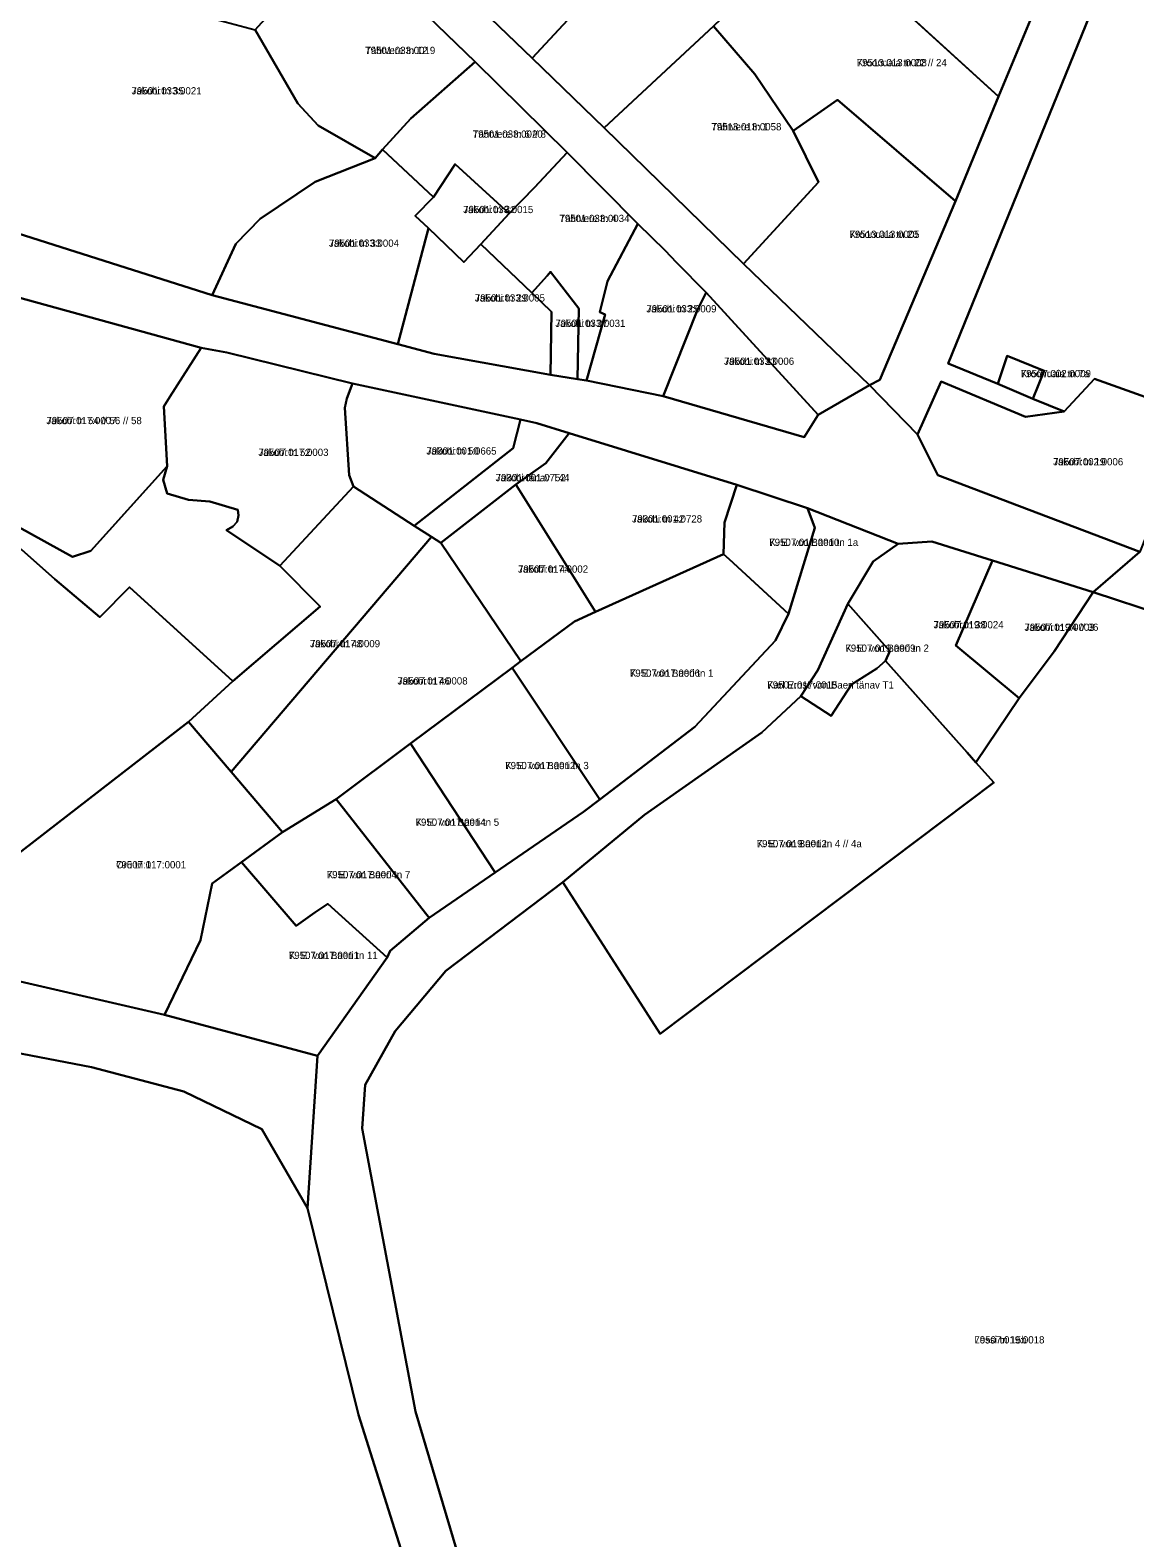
# Model space of a CAD drawing. Extents: x 643847 to 663718, y 6468443 to 6482775.
# Drawn here: x 658575.6 to 658804.2, y 6474325.6 to 6474637.7 of the extents above; entities that cross this region are included whole.
import ezdxf

# ---------------------------------------------------------------- set-up
doc = ezdxf.new("R2010")
doc.units = 0
for name, color, linetype in [('L_AADRESS', 7, 'Continuous'), ('PIIR', 7, 'Continuous'), ('TUNNUS', 7, 'Continuous')]:
    doc.layers.add(name, color=color, linetype=linetype)

msp = doc.modelspace()

# ---------------------------------------------------------------- linework, layer by layer
at = {"layer": 'PIIR'}
for points in [[(658807.29, 6474671.51), (658801.65, 6474657.5), (658765.64, 6474568.68), (658775.89, 6474564.52), (658783.14, 6474561.41), (658789.63, 6474558.77), (658781.62, 6474557.69), (658764.13, 6474564.98), (658759.27, 6474554.01), (658749.33, 6474564.24), (658751.46, 6474565.3), (658767.1, 6474602.27), (658776.03, 6474623.98), (658783.93, 6474643.02), (658787.81, 6474652.26), (658801.97, 6474685.87), (658815.17, 6474715.34)], [(658662.43, 6474648.41), (658679.53, 6474631.89), (658694.44, 6474617.48), (658723.28, 6474589.3), (658749.33, 6474564.24), (658738.73, 6474558.09), (658715.54, 6474583.37), (658709.36, 6474589.63), (658707.02, 6474592.08), (658701.41, 6474597.62), (658686.74, 6474612.39), (658667.72, 6474631.12), (658640.21, 6474657.75)], [(658546.19, 6474604.19), (658613.33, 6474582.86), (658651.7, 6474572.7), (658659.23, 6474570.68), (658683.32, 6474566.35), (658688.91, 6474565.47), (658690.77, 6474565.17), (658706.63, 6474561.94), (658735.78, 6474553.46), (658738.73, 6474558.09), (658749.33, 6474564.24), (658759.27, 6474554.01), (658763.47, 6474545.57), (658805.24, 6474529.69), (658795.64, 6474521.35), (658774.77, 6474527.91), (658762.22, 6474531.87), (658755.23, 6474531.36), (658736.5, 6474538.72), (658721.87, 6474543.59), (658687.17, 6474554.29), (658680.49, 6474556.35), (658677.08, 6474557.09), (658642.37, 6474564.58), (658616.37, 6474570.97), (658611.05, 6474571.92), (658568.7, 6474583.61)], [(658564.76, 6474539.49), (658584.37, 6474528.67), (658588.22, 6474529.94), (658604.02, 6474547.44), (658603.19, 6474544.64), (658604.02, 6474541.79), (658608.38, 6474540.46), (658612.82, 6474540.15), (658618.6, 6474538.42), (658618.73, 6474537.21), (658618.48, 6474535.94), (658617.59, 6474534.96), (658616.27, 6474534.18), (658627.34, 6474526.78), (658635.63, 6474518.39), (658617.55, 6474502.91), (658596.17, 6474522.42), (658590.09, 6474516.17), (658580.76, 6474524.07), (658573.85, 6474530.17)], [(658658.57, 6474303.65), (658643.57, 6474351.02), (658633.06, 6474393.86), (658635.1, 6474425.35), (658649.54, 6474445.72), (658650.14, 6474447.09), (658658.18, 6474453.97), (658671.84, 6474463.32), (658690.14, 6474475.87), (658693.55, 6474478.45), (658713.19, 6474493.45), (658729.9, 6474511.34), (658732.54, 6474516.86), (658738.04, 6474534.66), (658736.5, 6474538.72), (658755.23, 6474531.36), (658750.09, 6474527.73), (658744.84, 6474518.91), (658738.66, 6474505.2), (658735.15, 6474499.82), (658727.08, 6474492.3), (658702.79, 6474475.26), (658685.9, 6474461.32), (658661.69, 6474442.94), (658651.17, 6474430.51), (658644.95, 6474419.4), (658644.32, 6474410.3), (658655.37, 6474351.72), (658664.6, 6474320.63)], [(658809.91, 6474516.68), (658795.64, 6474521.35), (658805.24, 6474529.69)], [(658664.6, 6474320.63), (658655.37, 6474351.72), (658644.32, 6474410.3), (658644.95, 6474419.4), (658651.17, 6474430.51), (658661.69, 6474442.94), (658685.9, 6474461.32), (658706.03, 6474429.95), (658775.09, 6474481.93), (658771.35, 6474486.12), (658780.31, 6474499.39), (658787.53, 6474509.08), (658795.64, 6474521.35), (658809.91, 6474516.68)], [(658533.48, 6474291.27), (658533.24, 6474351.17), (658533.54, 6474354.64), (658534.59, 6474356.75), (658533.81, 6474359.1), (658531.74, 6474360.17), (658525.77, 6474383.47), (658537.66, 6474409.41), (658548.51, 6474426.67), (658554.51, 6474429.52), (658588.33, 6474423.05), (658607.42, 6474417.96), (658623.57, 6474410.16), (658633.06, 6474393.86), (658643.57, 6474351.02), (658658.57, 6474303.65)]]:
    msp.add_lwpolyline(points, dxfattribs=at)
for points in [[(658689.1, 6474649.03), (658692.35, 6474645.75), (658679.53, 6474631.89), (658662.43, 6474648.41), (658679.68, 6474666.22), (658702.99, 6474690.35), (658716.65, 6474677.62)], [(658679.53, 6474631.89), (658692.35, 6474645.75), (658689.1, 6474649.03), (658716.65, 6474677.62), (658731.7, 6474663.59), (658737.52, 6474658.18), (658717.06, 6474638.53), (658694.44, 6474617.48)], [(658572.25, 6474639.27), (658589.69, 6474666.29), (658599.69, 6474658.14), (658601.94, 6474656.32), (658604.54, 6474650.5), (658613.96, 6474640), (658622.23, 6474637.8), (658631.06, 6474622.51), (658635.24, 6474617.97), (658647.06, 6474611.19), (658634.63, 6474606.3), (658623.21, 6474598.63), (658618.19, 6474593.45), (658613.33, 6474582.86), (658546.19, 6474604.19)], [(658667.72, 6474631.12), (658654.43, 6474619.4), (658648.56, 6474613.02), (658647.06, 6474611.19), (658635.24, 6474617.97), (658631.06, 6474622.51), (658622.23, 6474637.8), (658629.33, 6474645.67), (658640.21, 6474657.75)], [(658767.1, 6474602.27), (658742.71, 6474623.3), (658733.51, 6474616.87), (658725.63, 6474628.61), (658717.06, 6474638.53), (658737.52, 6474658.18), (658751.07, 6474646.71), (658776.03, 6474623.98)], [(658783.93, 6474643.02), (658776.03, 6474623.98), (658756.02, 6474642.2), (658769.26, 6474656.74)], [(658801.65, 6474657.5), (658850.1, 6474635.79), (658865.05, 6474627.63), (658916, 6474592.35), (658911.27, 6474587.01), (658867.55, 6474611.87), (658849.78, 6474571.16), (658849.21, 6474571), (658848.37, 6474569.3), (658829.72, 6474578.54), (658822.99, 6474575.12), (658815.95, 6474558.35), (658795.88, 6474565.53), (658789.63, 6474558.77), (658783.14, 6474561.41), (658785.5, 6474567.19), (658777.85, 6474570.3), (658775.89, 6474564.52), (658765.64, 6474568.68)], [(658694.44, 6474617.48), (658717.06, 6474638.53), (658725.63, 6474628.61), (658733.51, 6474616.87), (658738.76, 6474606.26), (658723.28, 6474589.3)], [(658680.02, 6474605.12), (658674.75, 6474599.75), (658665.16, 6474608.53), (658663.57, 6474609.99), (658659.11, 6474603.16), (658648.56, 6474613.02), (658654.43, 6474619.4), (658667.72, 6474631.12), (658686.74, 6474612.39)], [(658751.46, 6474565.3), (658749.33, 6474564.24), (658723.28, 6474589.3), (658738.76, 6474606.26), (658733.51, 6474616.87), (658742.71, 6474623.3), (658767.1, 6474602.27)], [(658613.33, 6474582.86), (658618.19, 6474593.45), (658623.21, 6474598.63), (658634.63, 6474606.3), (658647.06, 6474611.19), (658648.56, 6474613.02), (658659.11, 6474603.16), (658655.32, 6474599.3), (658658.04, 6474596.69), (658651.7, 6474572.7)], [(658658.04, 6474596.69), (658655.32, 6474599.3), (658659.11, 6474603.16), (658663.57, 6474609.99), (658674.75, 6474599.75), (658668.91, 6474593.38), (658665.36, 6474589.67)], [(658686.74, 6474612.39), (658701.41, 6474597.62), (658695.12, 6474585.73), (658693.51, 6474579.31), (658694.61, 6474578.85), (658690.77, 6474565.17), (658688.91, 6474565.47), (658689.21, 6474580.11), (658683.32, 6474587.64), (658682.65, 6474586.83), (658679.44, 6474583.31), (658668.91, 6474593.38), (658674.75, 6474599.75), (658680.02, 6474605.12)], [(658707.02, 6474592.08), (658709.36, 6474589.63), (658715.54, 6474583.37), (658713.72, 6474579.8), (658706.63, 6474561.94), (658690.77, 6474565.17), (658694.61, 6474578.85), (658693.51, 6474579.31), (658695.12, 6474585.73), (658701.41, 6474597.62)], [(658659.23, 6474570.68), (658651.7, 6474572.7), (658658.04, 6474596.69), (658665.36, 6474589.67), (658668.91, 6474593.38), (658679.44, 6474583.31), (658683.51, 6474579.42), (658683.32, 6474566.35)], [(658679.44, 6474583.31), (658682.65, 6474586.83), (658683.32, 6474587.64), (658689.21, 6474580.11), (658688.91, 6474565.47), (658683.32, 6474566.35), (658683.51, 6474579.42)], [(658568.7, 6474583.61), (658611.05, 6474571.92), (658604.52, 6474561.82), (658603.3, 6474559.78), (658604.02, 6474547.44), (658588.22, 6474529.94), (658584.37, 6474528.67), (658564.76, 6474539.49), (658552.96, 6474558.64), (658542.63, 6474574.37)], [(658706.63, 6474561.94), (658713.72, 6474579.8), (658715.54, 6474583.37), (658738.73, 6474558.09), (658735.78, 6474553.46)], [(658518.52, 6474485.77), (658487.08, 6474510.77), (658540.21, 6474571.08), (658559.61, 6474538.35), (658573.85, 6474530.17), (658580.76, 6474524.07), (658590.09, 6474516.17), (658596.17, 6474522.42), (658617.55, 6474502.91), (658608.39, 6474494.53), (658560.33, 6474457.3), (658553, 6474467.03), (658541.48, 6474456.08)], [(658641.15, 6474561.48), (658640.78, 6474559.55), (658641.68, 6474545.6), (658642.58, 6474543.22), (658627.34, 6474526.78), (658616.27, 6474534.18), (658617.59, 6474534.96), (658618.48, 6474535.94), (658618.73, 6474537.21), (658618.6, 6474538.42), (658612.82, 6474540.15), (658608.38, 6474540.46), (658604.02, 6474541.79), (658603.19, 6474544.64), (658604.02, 6474547.44), (658603.3, 6474559.78), (658604.52, 6474561.82), (658611.05, 6474571.92), (658616.37, 6474570.97), (658642.37, 6474564.58)], [(658775.89, 6474564.52), (658777.85, 6474570.3), (658785.5, 6474567.19), (658783.14, 6474561.41)], [(658677.08, 6474557.09), (658675.62, 6474551.2), (658655.14, 6474535.1), (658642.58, 6474543.22), (658641.68, 6474545.6), (658640.78, 6474559.55), (658641.15, 6474561.48), (658642.37, 6474564.58)], [(658805.24, 6474529.69), (658763.47, 6474545.57), (658759.27, 6474554.01), (658764.13, 6474564.98), (658781.62, 6474557.69), (658789.63, 6474558.77), (658795.88, 6474565.53), (658815.95, 6474558.35), (658811.18, 6474544.67)], [(658677.08, 6474557.09), (658680.49, 6474556.35), (658687.17, 6474554.29), (658682.35, 6474548.06), (658676.12, 6474543.68), (658660.6, 6474531.56), (658658.7, 6474532.8), (658655.14, 6474535.1), (658675.62, 6474551.2)], [(658692.6, 6474517.26), (658676.12, 6474543.68), (658682.35, 6474548.06), (658687.17, 6474554.29), (658721.87, 6474543.59), (658719.33, 6474535.78), (658719.14, 6474529.25)], [(658642.58, 6474543.22), (658655.14, 6474535.1), (658658.7, 6474532.8), (658617.22, 6474484.18), (658608.39, 6474494.53), (658617.55, 6474502.91), (658635.63, 6474518.39), (658627.34, 6474526.78)], [(658692.6, 6474517.26), (658688.27, 6474515.3), (658677.16, 6474507.05), (658660.6, 6474531.56), (658676.12, 6474543.68)], [(658732.54, 6474516.86), (658720.28, 6474528.19), (658719.14, 6474529.25), (658719.33, 6474535.78), (658721.87, 6474543.59), (658736.5, 6474538.72), (658738.04, 6474534.66)], [(658660.6, 6474531.56), (658677.16, 6474507.05), (658675.36, 6474505.71), (658654.36, 6474490.03), (658638.95, 6474478.54), (658627.88, 6474471.67), (658617.22, 6474484.18), (658658.7, 6474532.8)], [(658755.23, 6474531.36), (658762.22, 6474531.87), (658774.77, 6474527.91), (658767.19, 6474510.32), (658780.31, 6474499.39), (658771.35, 6474486.12), (658769.55, 6474488.16), (658759.38, 6474499.56), (658752.62, 6474507.15), (658753.52, 6474509.16), (658744.84, 6474518.91), (658750.09, 6474527.73)], [(658729.9, 6474511.34), (658713.19, 6474493.45), (658693.55, 6474478.45), (658675.36, 6474505.71), (658677.16, 6474507.05), (658688.27, 6474515.3), (658692.6, 6474517.26), (658719.14, 6474529.25), (658720.28, 6474528.19), (658732.54, 6474516.86)], [(658795.64, 6474521.35), (658787.53, 6474509.08), (658780.31, 6474499.39), (658767.19, 6474510.32), (658774.77, 6474527.91)], [(658738.66, 6474505.2), (658744.84, 6474518.91), (658753.52, 6474509.16), (658752.62, 6474507.15), (658750.87, 6474505.55), (658745.62, 6474502.23), (658741.4, 6474495.76), (658735.15, 6474499.82)], [(658603.46, 6474433.85), (658635.1, 6474425.35), (658633.06, 6474393.86), (658623.57, 6474410.16), (658607.42, 6474417.96), (658588.33, 6474423.05), (658554.51, 6474429.52), (658548.51, 6474426.67), (658528.95, 6474452.12), (658510.56, 6474476.03), (658508.2, 6474477.82), (658477.7, 6474501.83), (658487.08, 6474510.77), (658518.52, 6474485.77), (658541.48, 6474456.08), (658553, 6474467.03), (658560.33, 6474457.3), (658564.52, 6474442.8)], [(658727.08, 6474492.3), (658735.15, 6474499.82), (658741.4, 6474495.76), (658745.62, 6474502.23), (658750.87, 6474505.55), (658752.62, 6474507.15), (658759.38, 6474499.56), (658769.55, 6474488.16), (658771.35, 6474486.12), (658775.09, 6474481.93), (658706.03, 6474429.95), (658685.9, 6474461.32), (658702.79, 6474475.26)], [(658693.55, 6474478.45), (658690.14, 6474475.87), (658671.84, 6474463.32), (658654.36, 6474490.03), (658675.36, 6474505.71)], [(658564.52, 6474442.8), (658560.33, 6474457.3), (658608.39, 6474494.53), (658617.22, 6474484.18), (658627.88, 6474471.67), (658619.38, 6474465.48), (658613.28, 6474461.04), (658610.91, 6474449.29), (658603.46, 6474433.85)], [(658671.84, 6474463.32), (658658.18, 6474453.97), (658638.95, 6474478.54), (658654.36, 6474490.03)], [(658650.14, 6474447.09), (658649.54, 6474445.72), (658637.21, 6474456.87), (658634.52, 6474455.03), (658630.66, 6474452.27), (658619.38, 6474465.48), (658627.88, 6474471.67), (658638.95, 6474478.54), (658658.18, 6474453.97)], [(658649.54, 6474445.72), (658635.1, 6474425.35), (658603.46, 6474433.85), (658610.91, 6474449.29), (658613.28, 6474461.04), (658619.38, 6474465.48), (658630.66, 6474452.27), (658634.52, 6474455.03), (658637.21, 6474456.87)]]:
    msp.add_lwpolyline(points, close=True, dxfattribs=at)

# ---------------------------------------------------------------- texts
at = {"layer": 'L_AADRESS'}
for s, p in [('Tähtvere tn 12', (658644.97, 6474632.76)), ('Kroonuaia tn 22 // 24', (658746.7, 6474630.23)), ('Jakobi tn 35', (658596.62, 6474624.4)), ('Tähtvere tn 6 // 8', (658667.21, 6474615.44)), ('Tähtvere tn 1', (658716.6, 6474616.96)), ('Jakobi tn 31', (658665.25, 6474599.83)), ('Tähtvere tn 4', (658685.16, 6474597.98)), ('Jakobi tn 33', (658637.47, 6474592.86)), ('Kroonuaia tn 20', (658745.19, 6474594.69)), ('Jakobi tn 29', (658667.67, 6474581.52)), ('Jakobi tn 25', (658703.16, 6474579.27)), ('Jakobi tn 27', (658684.32, 6474576.27)), ('Jakobi tn 23', (658719.23, 6474568.42)), ('Kroonuaia tn 7a', (658780.65, 6474565.86)), ('Jakobi tn 54 // 56 // 58', (658579.01, 6474556.14)), ('Jakobi tn 52', (658622.88, 6474549.56)), ('Jakobi tn 50', (658657.65, 6474549.84)), ('Jakobi tn 19', (658787.33, 6474547.61)), ('Jakobi tänav T44', (658671.96, 6474544.32)), ('Jakobi tn 42', (658700.19, 6474535.78)), ('K. E. von Baeri tn 1a', (658728.59, 6474530.93)), ('Jakobi tn 44', (658676.6, 6474525.39)), ('Jakobi tn 38', (658762.58, 6474513.87)), ('Jakobi tn 34 // 36', (658781.41, 6474513.35)), ('Jakobi tn 48', (658633.55, 6474509.96)), ('K. E. von Baeri tn 2', (658744.34, 6474509.02)), ('Jakobi tn 46', (658651.66, 6474502.24)), ('K. E. von Baeri tn 1', (658699.75, 6474503.85)), ('Karl Ernst von Baeri tänav T1', (658728.18, 6474501.41)), ('K. E. von Baeri tn 3', (658673.95, 6474484.72)), ('K. E. von Baeri tn 5', (658655.4, 6474472.99)), ('K. E. von Baeri tn 4 // 4a', (658725.99, 6474468.55)), ('Oru tn 1', (658593.42, 6474464.19)), ('K. E. von Baeri tn 7', (658637.02, 6474462.13)), ('K. E. von Baeri tn 11', (658629.18, 6474445.42)), ('Lossi tn 15b', (658771.03, 6474365.83))]:
    msp.add_text(s, height=1.5, dxfattribs=at).set_placement(p)
at = {"layer": 'TUNNUS'}
for s, p in [('79501:033:0019', (658644.97, 6474632.76)), ('79513:013:0008', (658746.7, 6474630.23)), ('79501:033:0021', (658596.62, 6474624.4)), ('79501:033:0020', (658667.21, 6474615.44)), ('79513:013:0058', (658716.6, 6474616.96)), ('79501:033:0015', (658665.25, 6474599.83)), ('79501:033:0034', (658685.16, 6474597.98)), ('79501:033:0004', (658637.47, 6474592.86)), ('79513:013:0005', (658745.19, 6474594.69)), ('79501:033:0005', (658667.67, 6474581.52)), ('79501:033:0009', (658703.16, 6474579.27)), ('79501:033:0031', (658684.32, 6474576.27)), ('79501:033:0006', (658719.23, 6474568.42)), ('79507:002:0009', (658780.65, 6474565.86)), ('79507:017:0007', (658579.01, 6474556.14)), ('79507:017:0003', (658622.88, 6474549.56)), ('79301:001:0665', (658657.65, 6474549.84)), ('79507:002:0006', (658787.33, 6474547.61)), ('79301:001:0752', (658671.96, 6474544.32)), ('79301:001:0728', (658700.19, 6474535.78)), ('79507:017:0010', (658728.59, 6474530.93)), ('79507:017:0002', (658676.6, 6474525.39)), ('79507:019:0024', (658762.58, 6474513.87)), ('79507:019:0003', (658781.41, 6474513.35)), ('79507:017:0009', (658633.55, 6474509.96)), ('79507:019:0009', (658744.34, 6474509.02)), ('79507:017:0008', (658651.66, 6474502.24)), ('79507:017:0006', (658699.75, 6474503.85)), ('79507:017:0015', (658728.18, 6474501.41)), ('79507:017:0012', (658673.95, 6474484.72)), ('79507:017:0014', (658655.4, 6474472.99)), ('79507:019:0012', (658725.99, 6474468.55)), ('79507:017:0001', (658593.42, 6474464.19)), ('79507:017:0004', (658637.02, 6474462.13)), ('79507:017:0011', (658629.18, 6474445.42)), ('79507:019:0018', (658771.03, 6474365.83))]:
    msp.add_text(s, height=1.5, dxfattribs=at).set_placement(p)

doc.saveas('drawing.dxf')
